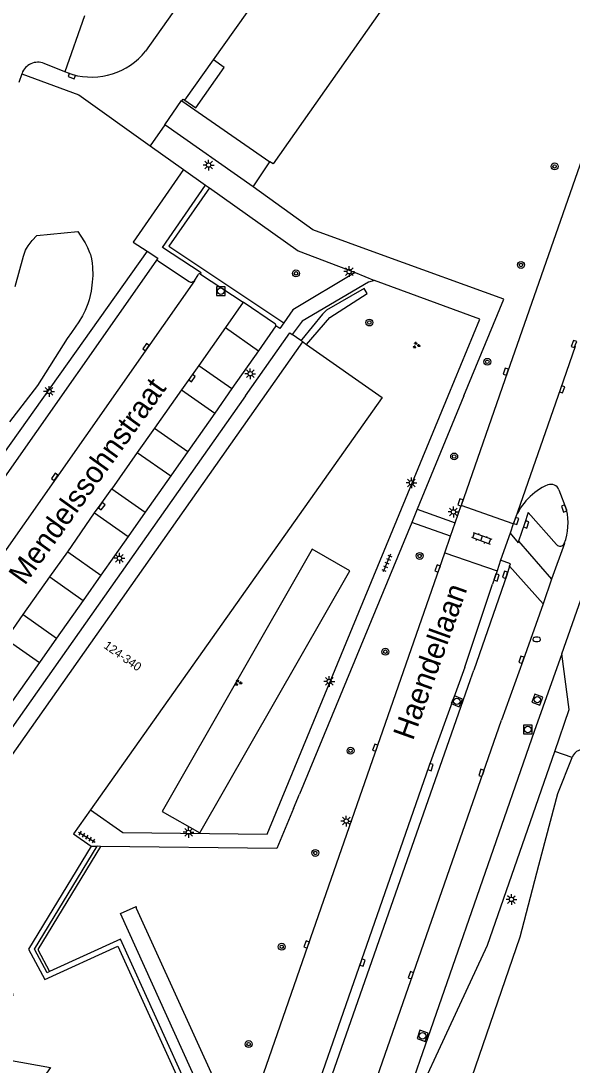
# Model space of a CAD drawing. Extents: x 132999 to 136000, y 398499 to 400501.
# Drawn here: x 133893.7 to 133957.5, y 399422.5 to 399543.5 of the extents above; entities that cross this region are included whole.
import ezdxf

# ---------------------------------------------------------------- set-up
doc = ezdxf.new("R2010")
doc.units = 0
for name, color, linetype in [('gg-anno-huisnummerreeks BGT', 7, 'Continuous'), ('gg-anno-openbare ruimte label', 7, 'Continuous'), ('gg-bbg-hoofdgebouw', 7, 'Continuous'), ('gg-bbg-onder overbouw', 7, 'Continuous'), ('gg-bbg-pand overbouw', 7, 'Continuous'), ('gg-knt-verharding', 7, 'Continuous'), ('gg-knt-verharding nz', 7, 'Continuous'), ('gg-kntw-wadi', 7, 'Continuous'), ('gt-afsc-boombescherming', 7, 'Continuous'), ('gt-grn-groengrens', 7, 'Continuous'), ('gt-grn-weggrens', 7, 'Continuous'), ('gt-symb-boom', 7, 'Continuous'), ('gt-symb-brandkraan', 7, 'Continuous'), ('gt-symb-groenvak', 7, 'Continuous'), ('gt-symb-klinker verharding', 7, 'Continuous'), ('gt-symb-kolk', 7, 'Continuous'), ('gt-symb-lichtmast', 7, 'Continuous'), ('gt-symb-rioolschacht', 7, 'Continuous'), ('gt-symb-tegel verharding', 7, 'Continuous')]:
    doc.layers.add(name, color=color, linetype=linetype)

# ---------------------------------------------------------------- blocks, each defined once
blk = doc.blocks.new('gt0-KOLK')
at = {"layer": 'gt-symb-kolk'}
blk.add_lwpolyline([(0, 0), (0.37, 0), (0.37, 0.4), (-0.38, 0.4), (-0.38, 0), (0, 0)], dxfattribs=at)
blk = doc.blocks.new('gt0-BOOM')
at = {"layer": 'gt-symb-boom'}
for radius in [0.4, 0.2]:
    blk.add_circle((0, 0), radius, dxfattribs=at)
blk = doc.blocks.new('gt0-BR')
at = {"layer": 'gt-symb-brandkraan'}
for centre, radius, start, end in [((-0.24, 0), 0.206, 107.5669, 252.4331), ((0.6, -2.66), 3, 106.892, 107.5669), ((0, -0.69), 0.938, 73.108, 106.892), ((-0.6, -2.66), 3, 72.4331, 73.108), ((0.24, 0), 0.206, 287.567, 72.4331), ((0.6, 2.66), 3, 252.4331, 253.108), ((0, 0.69), 0.938, 253.108, 286.8921), ((-0.6, 2.66), 3, 286.8921, 287.567)]:
    blk.add_arc(centre, radius, start, end, dxfattribs=at)
blk = doc.blocks.new('gt0-LMAST')
at = {"layer": 'gt-symb-lichtmast'}
for p, q in [((-0.18, 0.17), (-0.45, 0.44)), ((-0.01, 0.25), (-0.01, 0.62)), ((0.17, 0.17), (0.44, 0.44)), ((-0.26, 0), (-0.63, 0)), ((-0.18, -0.18), (-0.45, -0.45)), ((-0.01, -0.25), (-0.01, -0.63)), ((0.44, -0.45), (0.17, -0.18)), ((0.24, 0), (0.62, 0))]:
    blk.add_line(p, q, dxfattribs=at)
blk.add_circle((-0.01, 0), 0.25, dxfattribs=at)
blk = doc.blocks.new('gt0-RS')
at = {"layer": 'gt-symb-rioolschacht'}
blk.add_lwpolyline([(-0.5, -0.5), (0.5, -0.5), (0.5, 0.5), (-0.5, 0.5)], close=True, dxfattribs=at)
blk.add_circle((0, 0), 0.375, dxfattribs=at)
blk = doc.blocks.new('gt0-GRVAK')
at = {"layer": 'gt-symb-groenvak'}
for p, q in [((-0.11, 0.19), (-0.23, 0.24)), ((-0.18, 0.15), (0.09, 0.15)), ((-0.09, 0.21), (-0.16, 0.32)), ((-0.05, 0.21), (-0.05, 0.39)), ((0, 0.21), (0.06, 0.32)), ((0.01, 0.19), (0.13, 0.24)), ((0.26, -0.05), (0.2, 0.06)), ((0.3, -0.05), (0.3, 0.13)), ((0.35, -0.05), (0.41, 0.06)), ((-0.24, -0.23), (-0.36, -0.18)), ((-0.32, -0.26), (-0.05, -0.26)), ((-0.23, -0.21), (-0.29, -0.09)), ((-0.18, -0.2), (-0.18, -0.02)), ((-0.14, -0.21), (-0.07, -0.09)), ((-0.12, -0.23), (0, -0.18)), ((0.24, -0.07), (0.12, -0.02)), ((0.17, -0.11), (0.44, -0.11)), ((0.37, -0.07), (0.49, -0.02))]:
    blk.add_line(p, q, dxfattribs=at)
blk = doc.blocks.new('gt0-KL1')
at = {"layer": 'gt-symb-klinker verharding'}
for p, q in [((-1.15, 0.3), (1.15, 0.3)), ((-1, -0.3), (-1, 0.3)), ((-0.5, 0.3), (-0.5, 0.45)), ((0, -0.3), (0, 0.3)), ((0.5, 0.3), (0.5, 0.45)), ((1, -0.3), (1, 0.3)), ((-1.15, -0.3), (1.15, -0.3)), ((-0.5, -0.45), (-0.5, -0.3)), ((0.5, -0.45), (0.5, -0.3))]:
    blk.add_line(p, q, dxfattribs=at)
blk = doc.blocks.new('gt0-TEG1')
at = {"layer": 'gt-symb-tegel verharding'}
for p, q in [((-1.12, 0), (1.12, 0)), ((-0.9, -0.25), (-0.9, 0.25)), ((-0.45, -0.25), (-0.45, 0.25)), ((0, -0.25), (0, 0.25)), ((0.45, -0.25), (0.45, 0.25)), ((0.9, -0.25), (0.9, 0.25))]:
    blk.add_line(p, q, dxfattribs=at)

msp = doc.modelspace()

# ---------------------------------------------------------------- linework, layer by layer
at = {"layer": 'gg-bbg-hoofdgebouw'}
for p, q in [((133915.98, 399538.94), (133921.66, 399546.97)), ((133912.32, 399534.18), (133922.51, 399527.14)), ((133926.33, 399506.25), (133926.75, 399505.96))]:
    msp.add_line(p, q, dxfattribs=at)
for points in [[(133966.43, 399588.9), (133922.87, 399526.89), (133922.51, 399527.14)], [(133912.32, 399534.18), (133912.46, 399534.39), (133912.67, 399534.25)], [(133926.75, 399505.96), (133935.52, 399499.83), (133901.74, 399452.02)], [(133942.46, 399411), (133951.51, 399437.31), (133953.67, 399445.61), (133955.85, 399453.93), (133957.5, 399458.11)], [(133901.74, 399452.02), (133899.78, 399449.25), (133901.82, 399447.82)], [(133901.82, 399447.82), (133894.57, 399435.91), (133896.43, 399432.38), (133904.91, 399436.24), (133912.46, 399419.6), (133902.65, 399421.37), (133900.14, 399417.81), (133899.93, 399417.94), (133898.02, 399415.2), (133904.56, 399410.61)], [(133882.64, 399444.16), (133891.63, 399437.84), (133891.27, 399437.4), (133892.75, 399430.54), (133891.09, 399429.77), (133892.15, 399423.05), (133897.11, 399422.17), (133893.95, 399417.7)]]:
    msp.add_lwpolyline(points, dxfattribs=at)
msp.add_arc((133958.94, 399457.54), 1.54, 72.6752, 158.3267, dxfattribs=at)
at = {"layer": 'gg-bbg-onder overbouw'}
msp.add_line((133882.64, 399444.16), (133926.33, 399506.25), dxfattribs=at)
msp.add_lwpolyline([(133912.67, 399534.25), (133913.94, 399533.38), (133917.23, 399538.06), (133915.98, 399538.94)], dxfattribs=at)
at = {"layer": 'gg-bbg-pand overbouw'}
for p, q in [((133912.67, 399534.25), (133915.98, 399538.94)), ((133926.1, 399506.41), (133925.09, 399507.11)), ((133926.33, 399506.25), (133926.1, 399506.41))]:
    msp.add_line(p, q, dxfattribs=at)
for points in [[(133919.67, 399500), (133924.81, 399507.31), (133925.09, 399507.11)], [(133919.67, 399500), (133881.13, 399445.22), (133882.64, 399444.16)]]:
    msp.add_lwpolyline(points, dxfattribs=at)
at = {"layer": 'gg-knt-verharding'}
for p, q in [((133916.89, 399552.43), (133908.11, 399539.95)), ((133901.04, 399544.02), (133898.76, 399537.56)), ((133898.76, 399537.56), (133896.35, 399538.51)), ((133893.79, 399537.32), (133893.44, 399536.3)), ((133893.8, 399537.37), (133893.79, 399537.32)), ((133899.63, 399537.25), (133898.76, 399537.56)), ((133920.56, 399524.21), (133910.36, 399531.42)), ((133908.63, 399528.98), (133912.49, 399526.23)), ((133915.07, 399524.41), (133915.51, 399524.1)), ((133909.31, 399515.6), (133889.23, 399486.98)), ((133909.62, 399515.61), (133913.17, 399513.26)), ((133913.76, 399513.35), (133914.21, 399514.04)), ((133914.48, 399514.1), (133919.4, 399510.85)), ((133946.84, 399508.89), (133934.63, 399513.38)), ((133923.14, 399508.31), (133919.4, 399510.85)), ((133948.41, 399508.3), (133949.59, 399511.21)), ((133943.17, 399500), (133946.84, 399508.89)), ((133944.98, 399500), (133948.41, 399508.3)), ((133923.21, 399508.11), (133921.19, 399505.23)), ((133921.19, 399505.23), (133918.12, 399500.85)), ((133918.12, 399500.85), (133916.13, 399498.01)), ((133944.98, 399500), (133939.56, 399486.86)), ((133916.13, 399498.01), (133913, 399493.55)), ((133913, 399493.55), (133911.02, 399490.73)), ((133911.02, 399490.73), (133908.06, 399486.53)), ((133955.99, 399489.12), (133956.86, 399486.81)), ((133908.06, 399486.53), (133906.08, 399483.7)), ((133939.56, 399486.86), (133938.93, 399485.34)), ((133939.56, 399486.86), (133943.98, 399485.29)), ((133943.98, 399485.29), (133944.67, 399487.29)), ((133950.7, 399485.17), (133944.67, 399487.29)), ((133938.93, 399485.34), (133925.94, 399453.87)), ((133943.44, 399483.74), (133938.93, 399485.34)), ((133943.44, 399483.74), (133943.98, 399485.29)), ((133950.91, 399485.77), (133950.7, 399485.17)), ((133950.33, 399484.1), (133949.23, 399480.96)), ((133950.7, 399485.17), (133950.33, 399484.1)), ((133906.08, 399483.7), (133902.94, 399479.24)), ((133942.78, 399481.83), (133943.44, 399483.74)), ((133951.31, 399483.16), (133955.14, 399478.76)), ((133942.78, 399481.83), (133948.81, 399479.73)), ((133949.23, 399480.96), (133948.81, 399479.73)), ((133902.94, 399479.24), (133900.88, 399476.31)), ((133948.81, 399479.73), (133948.28, 399478.19)), ((133954.14, 399475.89), (133950.27, 399480.26)), ((133945.07, 399468.57), (133948.28, 399478.19)), ((133955.14, 399478.76), (133954.14, 399475.89)), ((133900.88, 399476.31), (133897.81, 399471.94)), ((133897.81, 399471.94), (133895.81, 399469.11)), ((133895.81, 399469.11), (133887.33, 399457.05)), ((133945.75, 399467.15), (133946.13, 399468.23)), ((133925.24, 399452.18), (133925.94, 399453.87)), ((133902.89, 399447.8), (133902.52, 399447.81))]:
    msp.add_line(p, q, dxfattribs=at)
for points in [[(133966.48, 399549.86), (133950.03, 399502.75), (133944.67, 399487.29)], [(133893.79, 399537.32), (133900.37, 399534.88), (133908.63, 399528.98)], [(133910.36, 399531.42), (133912.28, 399534.21), (133912.32, 399534.18)], [(133912.49, 399526.23), (133906.68, 399517.82), (133908.31, 399516.76)], [(133914.48, 399514.1), (133914.56, 399514.25), (133910.08, 399517.21), (133915.07, 399524.41)], [(133915.51, 399524.1), (133925.8, 399516.8), (133932.39, 399514.3)], [(133949.59, 399511.21), (133935.75, 399516.23), (133927.5, 399519.24), (133920.56, 399524.21)], [(133908.31, 399516.76), (133909.54, 399515.96), (133909.31, 399515.6)], [(133932.39, 399514.3), (133925.16, 399509.96), (133924.11, 399508.46)], [(133934.63, 399513.38), (133933.91, 399513.19), (133926.26, 399508.65), (133925.09, 399507.11)], [(133924.11, 399508.46), (133923.65, 399507.8), (133923.21, 399508.11)], [(133957.85, 399505.74), (133956.15, 399500.82), (133950.91, 399485.77)], [(133901.74, 399452.02), (133905.46, 399449.4), (133922.21, 399449.22), (133943.17, 399500)], [(133955.71, 399482.78), (133952.43, 399486.49), (133952.01, 399485.17), (133951.31, 399483.16)], [(133956.31, 399470.13), (133962, 399486.26), (133962.31, 399487)], [(133950.33, 399484.1), (133951.25, 399482.98), (133951.31, 399483.16)], [(133888.2, 399322.23), (133896.65, 399348.93), (133897.62, 399351.93), (133911.82, 399392.74), (133926.96, 399436.37), (133942.78, 399481.83)], [(133950.27, 399480.26), (133950.38, 399480.55), (133949.23, 399480.96)], [(133950.27, 399480.26), (133949.93, 399479.22), (133946.13, 399468.23)], [(133955.49, 399458.81), (133957.17, 399463.65), (133956.31, 399470.13)], [(133945.07, 399468.57), (133940.92, 399457.05), (133917.81, 399390.61), (133903.9, 399350.55), (133902.62, 399346.21), (133901.83, 399343.45)], [(133903.27, 399343.05), (133902.64, 399343.85), (133945.75, 399467.15)], [(133934.85, 399408.63), (133947.7, 399436.37), (133955.49, 399458.81)], [(133925.24, 399452.18), (133923.33, 399447.54), (133902.89, 399447.8)], [(133896.98, 399433.29), (133896.7, 399433.16), (133895.26, 399435.89), (133902.52, 399447.81)], [(133913.48, 399418.81), (133905.21, 399437.04), (133896.98, 399433.29)]]:
    msp.add_lwpolyline(points, dxfattribs=at)
for centre, radius, start, end in [((133901.84, 399544.97), 8.03, 254.0329, 321.3181), ((133895.62, 399536.73), 1.93, 67.5574, 160.4093), ((133909.47, 399515.46), 0.21, 45.1223, 140.4182), ((133913.42, 399513.61), 0.43, 234.4363, 322.3122), ((133914.37, 399513.94), 0.192, 56.4741, 150.0069), ((133923.06, 399508.17), 0.164, 337.5056, 61.3455), ((133957.42, 399483.27), 6.97, 113.1327, 159.0134), ((133955.04, 399488.72), 1.03, 22.7321, 110.3443), ((133950.4, 399485.26), 6.64, 339.2047, 13.4361), ((133956.12, 399483.09), 0.517, 217.3775, 338.9366)]:
    msp.add_arc(centre, radius, start, end, dxfattribs=at)
at = {"layer": 'gg-knt-verharding nz'}
for p, q in [((133919.4, 399510.85), (133917.36, 399507.91)), ((133917.36, 399507.91), (133914.28, 399503.54)), ((133917.36, 399507.91), (133921.19, 399505.23)), ((133914.28, 399503.54), (133912.29, 399500.7)), ((133914.28, 399503.54), (133918.12, 399500.85)), ((133912.29, 399500.7), (133909.14, 399496.26)), ((133912.29, 399500.7), (133916.13, 399498.01)), ((133909.14, 399496.26), (133907.14, 399493.45)), ((133909.14, 399496.26), (133913, 399493.55)), ((133907.14, 399493.45), (133904.2, 399489.22)), ((133907.14, 399493.45), (133911.02, 399490.73)), ((133904.2, 399489.22), (133908.06, 399486.53)), ((133899.09, 399481.94), (133902.19, 399486.44)), ((133902.19, 399486.44), (133906.08, 399483.7)), ((133956.61, 399482.91), (133955.14, 399478.76)), ((133897.02, 399479.03), (133899.09, 399481.94)), ((133899.09, 399481.94), (133902.94, 399479.24)), ((133893.95, 399474.66), (133897.02, 399479.03)), ((133897.02, 399479.03), (133900.88, 399476.31)), ((133891.95, 399471.82), (133893.95, 399474.66)), ((133893.95, 399474.66), (133897.81, 399471.94)), ((133891.95, 399471.82), (133895.81, 399469.11)), ((133956.31, 399470.13), (133953.13, 399461.1))]:
    msp.add_line(p, q, dxfattribs=at)
for points in [[(133913.76, 399513.35), (133908.33, 399505.55), (133879.99, 399465.18)], [(133902.19, 399486.44), (133902.87, 399487.33), (133904.2, 399489.22)], [(133954.14, 399475.89), (133951.83, 399469.36), (133949.33, 399462.42)], [(133906.34, 399338.69), (133931.65, 399411.64), (133949.33, 399462.42)], [(133953.13, 399461.1), (133937, 399414.77), (133934.85, 399408.63)]]:
    msp.add_lwpolyline(points, dxfattribs=at)
at = {"layer": 'gg-kntw-wadi'}
msp.add_lwpolyline([(133893.02, 399512.69), (133893.96, 399516.2), (133894.22, 399516.89), (133894.31, 399517.07), (133894.5, 399517.38), (133894.98, 399517.99), (133895.52, 399518.57), (133900.26, 399519.03), (133900.53, 399518.64), (133901.1, 399517.72), (133901.39, 399517.18), (133901.63, 399516.63), (133901.72, 399516.38), (133901.84, 399515.87), (133901.93, 399515.38), (133901.98, 399514.91), (133901.99, 399513.96), (133901.93, 399513.18), (133901.8, 399512.12), (133901.71, 399511.63), (133901.59, 399511.15), (133901.43, 399510.67), (133901.13, 399509.91), (133900.8, 399509.27), (133900.39, 399508.59), (133899.55, 399507.36), (133899.02, 399506.64), (133895.6, 399501.19), (133892.35, 399497.01)], dxfattribs=at)
at = {"layer": 'gt-afsc-boombescherming'}
msp.add_lwpolyline([(133926.75, 399505.96), (133929.44, 399509.1), (133933.79, 399511.88), (133933.42, 399512.45), (133929.08, 399509.93), (133928.59, 399509.46), (133926.19, 399506.54), (133926.1, 399506.41)], dxfattribs=at)
at = {"layer": 'gt-grn-groengrens'}
msp.add_line((133920.56, 399524.21), (133922.51, 399527.14), dxfattribs=at)
for points in [[(133915.51, 399524.1), (133910.81, 399517.34), (133924.11, 399508.46)], [(133908.31, 399516.76), (133887.83, 399487.98), (133888.11, 399487.76)], [(133910.04, 399451.85), (133914.38, 399449.37), (133931.76, 399479.74), (133927.42, 399482.23), (133910.04, 399451.85)], [(133902.89, 399447.8), (133895.62, 399435.86), (133896.98, 399433.29)], [(133905.22, 399440.02), (133907.04, 399440.84), (133907.01, 399440.66), (133916.04, 399420.77), (133914.27, 399419.97), (133905.22, 399440.02)]]:
    msp.add_lwpolyline(points, dxfattribs=at)
at = {"layer": 'gt-grn-weggrens'}
for p, q in [((133910.36, 399531.42), (133908.63, 399528.98)), ((133912.49, 399526.23), (133915.07, 399524.41)), ((133932.39, 399514.3), (133934.63, 399513.38)), ((133957.5, 399458.11), (133955.49, 399458.81)), ((133901.82, 399447.82), (133902.52, 399447.81))]:
    msp.add_line(p, q, dxfattribs=at)

# ---------------------------------------------------------------- block references
at = {"layer": 'gt-symb-boom'}
for p in [(133955.48, 399526.59), (133951.59, 399515.17), (133925.53, 399514.2), (133934.03, 399508.5), (133947.69, 399503.95), (133943.85, 399492.98), (133939.86, 399481.45), (133935.88, 399470.36), (133931.85, 399458.88), (133927.76, 399447.04), (133923.88, 399436.17), (133920.05, 399424.89)]:
    msp.add_blockref('gt0-BOOM', p, dxfattribs=at)
at = {"layer": 'gt-symb-brandkraan'}
msp.add_blockref('gt0-BR', (133953.42, 399471.79), dxfattribs=at)
at = {"layer": 'gt-symb-groenvak'}
for p in [(133939.46, 399505.87), (133918.83, 399466.77)]:
    msp.add_blockref('gt0-GRVAK', p, dxfattribs=at)
at = {"layer": 'gt-symb-klinker verharding', "rotation": -20.247501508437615}
msp.add_blockref('gt0-KL1', (133947.04, 399483.5), dxfattribs=at)
at = {"layer": 'gt-symb-kolk'}
for p, rotation in [((133899.63, 399537.25), 160.20993085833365), ((133908.33, 399505.55), 55.101198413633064), ((133957.92, 399505.95), 70.94493043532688), ((133913.32, 399502.17), -125.04424608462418), ((133950.03, 399502.75), 70.86837945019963), ((133956.15, 399500.82), -109.06269680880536), ((133897.75, 399490.5), 54.915425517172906), ((133944.78, 399487.6), 70.91178714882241), ((133902.87, 399487.33), -127.65912138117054), ((133956.77, 399487.03), 110.53054348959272), ((133950.84, 399485.56), -109.20054841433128), ((133952.01, 399485.17), -109.1647593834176), ((133942.13, 399479.94), 70.79183095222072), ((133948.56, 399479.03), -109.1929270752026), ((133949.93, 399479.22), 71.89933443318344), ((133951.83, 399469.36), 70.14858073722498), ((133934.9, 399459.18), 70.80707292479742), ((133940.92, 399457.05), -109.7900691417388), ((133947.19, 399456.25), 70.80707292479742), ((133926.96, 399436.37), 70.84286299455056), ((133933.05, 399434.4), -109.17503131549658), ((133939.03, 399432.81), 70.79183095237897)]:
    msp.add_blockref('gt0-KOLK', p, dxfattribs=dict(at, rotation=rotation))
at = {"layer": 'gt-symb-lichtmast'}
for p in [(133915.42, 399526.75), (133931.7, 399514.41), (133920.24, 399502.57), (133896.94, 399500.52), (133938.91, 399489.93), (133943.77, 399486.55), (133905.09, 399481.19), (133929.4, 399466.92), (133931.37, 399450.73), (133913.09, 399449.43), (133950.49, 399441.65)]:
    msp.add_blockref('gt0-LMAST', p, dxfattribs=at)
at = {"layer": 'gt-symb-rioolschacht'}
for p in [(133916.83, 399512.13), (133952.38, 399461.35)]:
    msp.add_blockref('gt0-RS', p, dxfattribs=at)
for p, rotation in [((133944.16, 399464.61), -112.78746496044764), ((133953.48, 399464.8), 69.94173930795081), ((133940.19, 399425.85), -109.77488200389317)]:
    msp.add_blockref('gt0-RS', p, dxfattribs=dict(at, rotation=rotation))
at = {"layer": 'gt-symb-tegel verharding'}
for p, rotation in [((133936.06, 399480.63), -112.51411264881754), ((133901.32, 399448.87), -30.924459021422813)]:
    msp.add_blockref('gt0-TEG1', p, dxfattribs=dict(at, rotation=rotation))

# ---------------------------------------------------------------- texts
at = {"layer": 'gg-anno-huisnummerreeks BGT'}
msp.add_text('124-340', height=1, rotation=324.9, dxfattribs=at).set_placement((133903.18, 399470.86))
at = {"layer": 'gg-anno-openbare ruimte label'}
for s, rotation, p in [('Mendelssohnstraat', 54.3, (133894.11, 399477.96)), ('Haendellaan', 70.3, (133939.07, 399459.98))]:
    msp.add_text(s, height=2.5, rotation=rotation, dxfattribs=at).set_placement(p)

doc.saveas('drawing.dxf')
